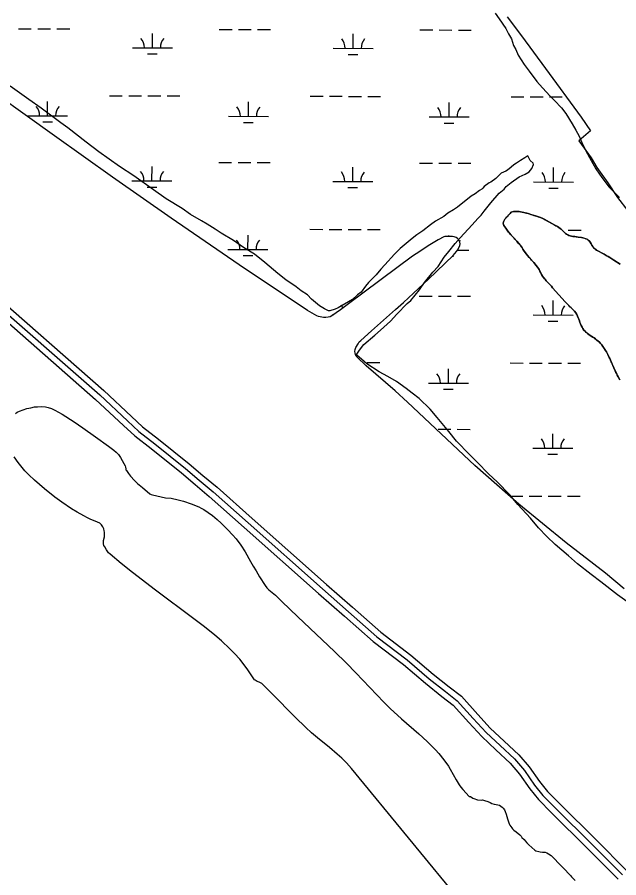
# Model space of a CAD drawing. Extents: x 3161665 to 3199565, y 885729 to 911164.
# Drawn here: x 3184512 to 3186016, y 892923 to 895075 of the extents above; entities that cross this region are included whole.
import ezdxf

# ---------------------------------------------------------------- set-up
doc = ezdxf.new("R2010")
doc.units = 0
for name, color, linetype in [('V-ROAD-CNTR', 7, 'Continuous'), ('V-SITE-VEGE', 7, 'Continuous'), ('V-TOPO-SHOR', 7, 'Continuous'), ('V-WETL-SWMP', 7, 'Continuous')]:
    doc.layers.add(name, color=color, linetype=linetype)

msp = doc.modelspace()

# ---------------------------------------------------------------- linework, layer by layer
at = {"layer": 'V-ROAD-CNTR'}
for points in [[(3184424, 894388.3), (3184718.6, 894130.3), (3184788.2, 894065.2), (3184816.1, 894039.2), (3184856.3, 894007.8), (3184932.9, 893946.8), (3184967.1, 893917.6), (3185002.4, 893888.2), (3185090.1, 893810.2), (3185275.7, 893645.5), (3185340.5, 893588.3), (3185411.7, 893525.3), (3185487.4, 893467.8), (3185542.5, 893421), (3185582.9, 893388.6), (3185612.7, 893365.8), (3185652.5, 893321.4), (3185684.4, 893286.8), (3185719.5, 893254), (3185755.9, 893220.6), (3185780.4, 893191.5), (3185805.8, 893154.6), (3185826.7, 893128.9), (3185859, 893096.5), (3185949.1, 893007.3), (3186025.6, 892930.6)], [(3184433.9, 894399.6), (3184728.6, 894141.4), (3184798.4, 894076.2), (3184825.9, 894050.6), (3184865.6, 894019.6), (3184942.5, 893958.4), (3184976.8, 893929.1), (3185012.2, 893899.6), (3185100, 893821.4), (3185285.6, 893656.7), (3185350.4, 893599.6), (3185421.2, 893536.9), (3185496.8, 893479.5), (3185552, 893432.6), (3185592.1, 893400.4), (3185622.9, 893376.9), (3185663.6, 893331.5), (3185695, 893297.3), (3185729.7, 893265.1), (3185766.8, 893231), (3185792.3, 893200.6), (3185817.8, 893163.6), (3185837.8, 893138.9), (3185869.6, 893107.1), (3185959.7, 893017.9), (3186035.9, 892941.4)], [(3184414.1, 894377), (3184708.5, 894119.1), (3184778, 894054.2), (3184806.4, 894027.8), (3184847, 893996.1), (3184923.4, 893935.2), (3184957.4, 893906.2), (3184992.6, 893876.8), (3185080.1, 893798.9), (3185265.7, 893634.3), (3185330.6, 893577.1), (3185402.2, 893513.7), (3185478, 893456.1), (3185532.9, 893409.4), (3185573.6, 893376.8), (3185602.4, 893354.8), (3185641.4, 893311.3), (3185673.7, 893276.2), (3185709.3, 893243), (3185745.1, 893210.2), (3185768.4, 893182.4), (3185793.8, 893145.6), (3185815.5, 893118.8), (3185848.4, 893085.9), (3185938.5, 892996.6), (3186015.2, 892919.7)]]:
    msp.add_lwpolyline(points, dxfattribs=at)
at = {"layer": 'V-SITE-VEGE'}
for points in [[(3185707.6, 895084.3), (3185717.6, 895070.2), (3185733.8, 895046), (3185740.8, 895033), (3185747.9, 895020.9), (3185752.9, 895003.7), (3185758.9, 894993.7), (3185765, 894979.6), (3185780.1, 894956.4), (3185792.2, 894939.3), (3185811.3, 894914.1), (3185825.4, 894898), (3185844.6, 894876.8), (3185855.7, 894866.7), (3185872.8, 894847.6), (3185883.9, 894833.5), (3185900, 894808.3), (3185909, 894792.2), (3185917.1, 894777.1), (3185924.2, 894761), (3185934.2, 894740.8), (3185947.3, 894716.7), (3185959.4, 894695.5), (3185968.5, 894682.4), (3185976.5, 894670.3), (3185991.7, 894650.2), (3186002.7, 894640.1), (3186017.9, 894624)], [(3185668.3, 894641.1), (3185657.2, 894633), (3185647.1, 894627), (3185612.9, 894599.8), (3185602.8, 894592.7), (3185588.7, 894584.7), (3185578.6, 894576.6), (3185558.5, 894564.5), (3185545.4, 894555.5), (3185526.3, 894540.3), (3185511.2, 894530.3), (3185500.1, 894521.2), (3185490, 894513.1), (3185469.9, 894496), (3185455.8, 894481.9), (3185431.6, 894455.7), (3185421.5, 894444.6), (3185409.4, 894430.5), (3185390.3, 894411.4), (3185383.2, 894402.3), (3185372.2, 894387.2), (3185363.1, 894380.2), (3185351, 894369.1), (3185314.7, 894347.9), (3185307.7, 894344.9), (3185293.6, 894340.9), (3185290.6, 894340.9), (3185280.5, 894345.9), (3185268.4, 894353), (3185248.3, 894370.1), (3185238.2, 894380.2), (3185222.1, 894390.2), (3185210, 894400.3), (3185183.8, 894418.4), (3185163.6, 894433.5), (3185131.4, 894461.7), (3185105.2, 894481.9), (3185078, 894499), (3185052.8, 894516.1), (3185022.6, 894534.3), (3185007.5, 894544.3), (3184987.3, 894557.4), (3184973.2, 894565.5), (3184946, 894581.6), (3184924.9, 894596.7), (3184884.6, 894620.9), (3184853.4, 894643), (3184804, 894678.3), (3184767.7, 894701.5), (3184716.3, 894737.7), (3184685.1, 894761.9), (3184638.8, 894798.2), (3184621.6, 894810.3), (3184572.3, 894847.5), (3184541.1, 894868.7), (3184494.7, 894901.9)], [(3186042.1, 893609.6), (3186012.9, 893630.7), (3185971.6, 893663), (3185947.4, 893681.1), (3185913.2, 893708.3), (3185891, 893728.4), (3185857.7, 893756.6), (3185836.6, 893776.8), (3185815.4, 893797.9), (3185795.3, 893822.1), (3185764.1, 893856.4), (3185743.9, 893880.5), (3185712.7, 893912.8), (3185691.5, 893931.9), (3185662.3, 893962.1), (3185643.2, 893981.3), (3185610.9, 894014.5), (3185591.8, 894038.7), (3185562.6, 894073.9), (3185544.4, 894095.1), (3185517.2, 894121.3), (3185500.1, 894134.4), (3185485, 894146.5), (3185460.8, 894163.6), (3185438.7, 894176.7), (3185417.5, 894187.8), (3185386.3, 894207.9), (3185373.2, 894220), (3185362.1, 894229.1), (3185361.1, 894232.1), (3185368.1, 894242.2), (3185379.2, 894256.3), (3185406.4, 894279.4), (3185420.5, 894292.5), (3185445.7, 894314.7), (3185461.8, 894331.8), (3185487, 894359), (3185496.1, 894366.1), (3185518.2, 894393.3), (3185530.3, 894411.4), (3185551.5, 894437.6), (3185564.6, 894451.7), (3185579.7, 894474.9), (3185591.8, 894489), (3185606.9, 894509.1), (3185620, 894523.2), (3185640.1, 894544.4), (3185650.2, 894555.5), (3185664.3, 894571.6), (3185672.3, 894579.6), (3185679.4, 894589.7), (3185689.5, 894601.8), (3185696.5, 894610.9), (3185717.7, 894635), (3185729.8, 894645.1), (3185734.8, 894651.2), (3185746.9, 894661.2), (3185767, 894675.3), (3185782.1, 894682.4), (3185792.2, 894688.4), (3185799.3, 894696.5), (3185803.3, 894706.6), (3185802.3, 894709.6), (3185795.2, 894716.6), (3185789.2, 894727.7), (3185781.1, 894722.7), (3185771, 894716.6), (3185761, 894709.6), (3185753.9, 894705.6), (3185746.9, 894699.5), (3185737.8, 894692.5), (3185733.8, 894689.4), (3185722.7, 894684.4), (3185708.6, 894671.3), (3185696.5, 894662.2), (3185692.5, 894660.2), (3185679.4, 894651.2), (3185676.4, 894647.1), (3185674.3, 894645.1), (3185668.3, 894641.1)], [(3186019.5, 894457.3), (3186003.9, 894467.1), (3185994.4, 894473.9), (3185990.1, 894476.5), (3185982.7, 894480.4), (3185979.5, 894482), (3185960.7, 894491.8), (3185955.6, 894496), (3185953.4, 894498.2), (3185951.2, 894501.1), (3185949, 894504.5), (3185947.5, 894507.8), (3185945.1, 894511.8), (3185943.1, 894514.4), (3185940.2, 894517.4), (3185937.1, 894519.4), (3185933.9, 894520.7), (3185926.6, 894523.2), (3185922.9, 894523.9), (3185914.5, 894525.1), (3185906.5, 894526.3), (3185901.9, 894526.7), (3185897.9, 894527.3), (3185894.6, 894528), (3185891.6, 894528.9), (3185888.7, 894530.2), (3185885.8, 894531.9), (3185883.4, 894533.9), (3185880.6, 894536.4), (3185876, 894541.2), (3185872.6, 894544.4), (3185870, 894546.7), (3185866.5, 894549.2), (3185862.9, 894551.5), (3185856.5, 894554.6), (3185829.4, 894569.9), (3185825.1, 894572.1), (3185818.4, 894574.7), (3185810.8, 894577.2), (3185796.3, 894581.5), (3185789.7, 894583.7), (3185778.6, 894586.5), (3185770.7, 894588.1), (3185767.7, 894588.5), (3185763.3, 894589), (3185753.5, 894588.6), (3185747.6, 894586.9), (3185744.8, 894584.2), (3185733.8, 894572), (3185731.5, 894569.3), (3185729.5, 894566.3), (3185727.9, 894562.9), (3185727.6, 894559.8), (3185727.8, 894556.6), (3185729.2, 894553.5), (3185733.8, 894547.5), (3185739.1, 894539.9), (3185742.9, 894534.6), (3185747.2, 894529.3)], [(3185747.2, 894529.3), (3185752.2, 894524.9), (3185754.4, 894522.6), (3185761.5, 894514.9), (3185770.3, 894503.7), (3185774.6, 894498), (3185776.6, 894494.8), (3185782.5, 894486.4), (3185788.5, 894478.5), (3185792.2, 894474.1), (3185798.5, 894466.8), (3185803.6, 894461.5), (3185812.9, 894449.7), (3185817.1, 894443.6), (3185823.4, 894431.7), (3185825.7, 894427.6), (3185827.9, 894424.2), (3185832.9, 894417.7), (3185835.1, 894415.6), (3185838.2, 894412.2), (3185844.7, 894405.9), (3185848, 894402.3), (3185850.7, 894398.4), (3185882, 894363.1), (3185891.1, 894354), (3185897.4, 894348.1), (3185901.5, 894344.1), (3185905.4, 894339.9), (3185908.7, 894335.4), (3185911.4, 894331.3), (3185913.5, 894327.3), (3185918.1, 894315.2), (3185919.4, 894311.5), (3185922.7, 894303.9), (3185924.7, 894299.6), (3185926.7, 894296), (3185929.4, 894292.4), (3185932, 894289.5), (3185938.1, 894284.1), (3185941.2, 894281.7), (3185945.1, 894278.9), (3185951.5, 894274.8), (3185954.6, 894272.7), (3185961.5, 894267.6), (3185964.7, 894265.1), (3185967.8, 894262.3), (3185970.5, 894259.3), (3185973.6, 894255.7), (3185976.9, 894251.4), (3185983.5, 894241.4), (3185985.5, 894237.9), (3185989, 894231.3), (3185992.3, 894224.3), (3185993.7, 894221), (3186000, 894207.6), (3186001.3, 894204.1), (3186004, 894197.8), (3186007.3, 894190.4), (3186011.2, 894183.1), (3186012.7, 894179.8), (3186015, 894175.6), (3186019.1, 894167.7)]]:
    msp.add_lwpolyline(points, dxfattribs=at)
at = {"layer": 'V-TOPO-SHOR'}
for points in [[(3185765.9, 894509.2), (3185763.4, 894512.4), (3185761.5, 894514.9), (3185759, 894517.6), (3185756.7, 894520.1), (3185754.4, 894522.6), (3185752.2, 894524.9), (3185747.2, 894529.3), (3185745.1, 894531.9), (3185742.9, 894534.6), (3185741, 894537.2), (3185739.1, 894539.9), (3185737.4, 894542.4), (3185735.6, 894545), (3185733.8, 894547.6), (3185731.3, 894550.7), (3185729.2, 894553.5), (3185727.8, 894556.6), (3185727.6, 894559.8), (3185727.9, 894562.9), (3185729.5, 894566.3), (3185731.5, 894569.3), (3185733.8, 894572), (3185736.7, 894575.2), (3185738.8, 894577.6), (3185741.8, 894580.8), (3185744.8, 894584.2), (3185747.6, 894586.9), (3185753.5, 894588.6), (3185756.9, 894588.7), (3185760.1, 894588.9), (3185763.3, 894589), (3185767.7, 894588.5), (3185770.7, 894588.1), (3185774.8, 894587.3), (3185778.6, 894586.5), (3185782.5, 894585.5), (3185785.8, 894584.7), (3185789.7, 894583.7), (3185792.6, 894582.8), (3185796.3, 894581.5), (3185800.2, 894580.3), (3185803.9, 894579.2), (3185810.8, 894577.2), (3185815.1, 894575.8), (3185818.4, 894574.7), (3185821.9, 894573.4), (3185825.1, 894572.1), (3185829.4, 894569.9), (3185832.7, 894568), (3185856.5, 894554.6), (3185859.4, 894553.2), (3185862.9, 894551.5), (3185866.5, 894549.2), (3185870, 894546.7), (3185872.6, 894544.4), (3185876, 894541.2), (3185878.2, 894539), (3185880.6, 894536.4), (3185883.4, 894533.9), (3185885.8, 894531.9), (3185888.7, 894530.2), (3185891.6, 894528.9), (3185894.6, 894528), (3185897.9, 894527.3), (3185901.9, 894526.7), (3185906.5, 894526.3), (3185910.2, 894525.7), (3185914.5, 894525.1), (3185919.4, 894524.4), (3185922.9, 894523.9), (3185926.6, 894523.2), (3185930.4, 894521.9), (3185933.9, 894520.7), (3185937.1, 894519.4), (3185940.2, 894517.4), (3185943.1, 894514.4), (3185945.1, 894511.8), (3185947.5, 894507.8), (3185949, 894504.5), (3185951.2, 894501.1), (3185953.4, 894498.2), (3185955.6, 894496), (3185958.2, 894493.8), (3185960.7, 894491.8), (3185979.5, 894482), (3185982.7, 894480.4), (3185986.5, 894478.3), (3185990.1, 894476.5), (3185994.4, 894473.9), (3185999.3, 894470.4), (3186003.9, 894467.1), (3186019.5, 894457.3)], [(3186019.1, 894167.7), (3186015, 894175.6), (3186012.7, 894179.8), (3186011.2, 894183.1), (3186009.2, 894186.8), (3186007.3, 894190.4), (3186004, 894197.8), (3186002.6, 894201.2), (3186001.3, 894204.1), (3186000, 894207.6), (3185998.6, 894210.5), (3185997.3, 894213.2), (3185995.5, 894217.2), (3185993.7, 894221), (3185992.3, 894224.3), (3185990.8, 894227.6), (3185989, 894231.3), (3185987.3, 894234.5), (3185985.5, 894237.9), (3185983.5, 894241.4), (3185980.9, 894245.2), (3185979.2, 894247.9), (3185976.9, 894251.4), (3185973.6, 894255.7), (3185970.5, 894259.3), (3185967.8, 894262.3), (3185964.7, 894265.1), (3185961.5, 894267.6), (3185957.9, 894270.3), (3185954.6, 894272.7), (3185951.5, 894274.8), (3185948.4, 894276.9), (3185945.1, 894278.9), (3185941.2, 894281.7), (3185938.1, 894284.1), (3185935.1, 894286.7), (3185932, 894289.5), (3185929.4, 894292.4), (3185926.7, 894296), (3185924.7, 894299.6), (3185922.7, 894303.9), (3185920.9, 894307.9), (3185919.3, 894311.5), (3185918.1, 894315.2), (3185916.4, 894319.5), (3185915.1, 894323.1), (3185913.5, 894327.3), (3185911.4, 894331.3), (3185908.7, 894335.4), (3185905.4, 894339.9), (3185901.5, 894344.1), (3185897.4, 894348.1), (3185894.4, 894350.9), (3185891.1, 894354), (3185888.3, 894356.8), (3185885.5, 894359.7), (3185882, 894363.1), (3185850.7, 894398.4), (3185848, 894402.3), (3185844.7, 894405.9), (3185841.8, 894408.8), (3185838.2, 894412.2), (3185835.1, 894415.6), (3185832.9, 894417.7), (3185830.7, 894420.5), (3185827.9, 894424.2), (3185825.7, 894427.6), (3185823.4, 894431.7), (3185821.2, 894435.8), (3185819.1, 894439.8), (3185817.1, 894443.6), (3185815.4, 894446.1), (3185812.9, 894449.7), (3185809.4, 894454.2), (3185806.1, 894458.3), (3185803.6, 894461.5), (3185801.3, 894464), (3185798.5, 894466.8), (3185796.2, 894469.5), (3185792.2, 894474.1), (3185788.5, 894478.5), (3185785.4, 894482.5), (3185782.5, 894486.4), (3185780, 894489.9), (3185776.6, 894494.8), (3185774.6, 894498), (3185772.4, 894500.9), (3185770.3, 894503.7), (3185768.4, 894506), (3185765.9, 894509.2)], [(3184507.8, 894084.2), (3184512.6, 894087.1), (3184517.8, 894089.5), (3184527, 894093.1), (3184536.5, 894096.1), (3184546.2, 894098.4), (3184555.9, 894100.2), (3184562.7, 894100.9), (3184573, 894101.2), (3184583.3, 894100.3), (3184589.4, 894099.2), (3184598.3, 894096.6), (3184606.8, 894092.6), (3184624.5, 894082.1), (3184654.5, 894063.1), (3184676.3, 894048.4), (3184708.5, 894025.6), (3184740.5, 894002.1), (3184753.8, 893992.5), (3184760.1, 893987.2), (3184765.8, 893981.2), (3184770.9, 893973.5), (3184778.9, 893959.2), (3184782.3, 893952.9), (3184783.2, 893950.1), (3184783.8, 893945.6), (3184784.3, 893943.4)], [(3185633.3, 892850.2), (3185348.2, 893196.5), (3185335.5, 893210.8), (3185323.6, 893222.6), (3185312.7, 893232.4), (3185293, 893248.9), (3185262.9, 893273.2), (3185248.1, 893285.7), (3185233.8, 893298.6), (3185207.4, 893324.5), (3185149, 893384.2), (3185129.2, 893403.8), (3185123.6, 893408.6), (3185117.5, 893412.7), (3185112.3, 893414.2), (3185107.6, 893416.9), (3185105.5, 893418.5), (3185103.8, 893420.5), (3185089.1, 893443), (3185082.3, 893452.5), (3185068.6, 893469.5), (3185055.9, 893483.6), (3185044.2, 893495.6), (3185022.8, 893515.6), (3185006.1, 893530), (3184980.4, 893550.8), (3184954.3, 893570.9), (3184857.7, 893642.6), (3184800.6, 893686.6), (3184772.4, 893709), (3184744.5, 893732.1), (3184740.5, 893736), (3184735.5, 893742.7), (3184731.1, 893750.2), (3184729.1, 893754.1), (3184728.1, 893758.2), (3184728.1, 893762.1), (3184728.5, 893766.1), (3184730.3, 893776), (3184730.7, 893781.6), (3184730.6, 893787.2), (3184730.1, 893790.7), (3184728.6, 893795.8), (3184726.2, 893800.7), (3184723, 893805.8), (3184721, 893807.9), (3184718.6, 893809.5), (3184707.6, 893814.4), (3184696.7, 893819), (3184687.8, 893823.2), (3184679.1, 893827.7), (3184662.5, 893837.1), (3184648.3, 893845.8), (3184624.2, 893862.1), (3184606.6, 893875), (3184580.9, 893895.4), (3184555.6, 893916.9), (3184541.4, 893930.3), (3184531.5, 893940.8), (3184524.4, 893949), (3184514.4, 893961.8), (3184505, 893975.3)], [(3184784.3, 893943.4), (3184785.3, 893941.3), (3184790.6, 893933.5), (3184795.7, 893927), (3184805.4, 893916.5), (3184813.2, 893909.1), (3184825.5, 893898.6), (3184844.2, 893883.5), (3184847.3, 893881.5), (3184850.8, 893880.2), (3184883.1, 893873), (3184897, 893872.1), (3184914.8, 893868.3), (3184928, 893864.7), (3184947.4, 893858.2), (3184966.5, 893850.2), (3184972.6, 893847.2), (3184978.6, 893843.8), (3184989.7, 893836.8), (3185000.3, 893828.9), (3185012.1, 893818.9), (3185022.2, 893809.9), (3185039, 893793.5), (3185050.9, 893780.5), (3185059.4, 893770.5), (3185071.3, 893754.8), (3185082.3, 893738.3), (3185095.9, 893714.2), (3185102.6, 893702.1), (3185109.6, 893690.2), (3185118.5, 893676), (3185132.1, 893653.6), (3185136.1, 893648.3), (3185141.7, 893642.9), (3185158, 893630.1), (3185173.6, 893614.3), (3185214, 893575.7), (3185275, 893518.1), (3185305.4, 893489.2), (3185335.6, 893460), (3185359.2, 893435.9), (3185393.9, 893398.9), (3185428.8, 893362.2), (3185444.5, 893346.8), (3185472.8, 893321), (3185516.2, 893283.1), (3185537.5, 893263.6), (3185558, 893243.3), (3185566.8, 893233.6), (3185578.9, 893218.1), (3185590.4, 893202.1), (3185595.1, 893194.9), (3185609.5, 893168.5), (3185617.1, 893155.7), (3185621.4, 893149.6), (3185626.2, 893143.9), (3185642.2, 893126.6)], [(3185642.2, 893126.6), (3185645.7, 893126.1), (3185651.7, 893122.4), (3185656.2, 893120.5), (3185660.3, 893119.4), (3185663.3, 893118.3), (3185672.3, 893117.6), (3185676, 893118), (3185680.8, 893116.9), (3185689.1, 893114), (3185694.7, 893111.8), (3185699.2, 893109.2), (3185704.4, 893107.3), (3185709.7, 893106.6), (3185717.9, 893104.8), (3185725, 893099.6), (3185727.3, 893097.4), (3185730.6, 893092.9), (3185732.5, 893088.8), (3185734.8, 893082.1), (3185738.2, 893070.5), (3185742.4, 893058.2), (3185743.9, 893054.5), (3185748.8, 893048.5), (3185750.7, 893045.6), (3185754.1, 893042.6), (3185760.1, 893038.5), (3185768.7, 893030.3), (3185772.4, 893027), (3185774.3, 893024.4), (3185780, 893018.8), (3185782.6, 893015.8), (3185786.3, 893011), (3185791.2, 893005.8), (3185799.1, 892999.1), (3185806.6, 892992.4), (3185809.2, 892990.9), (3185816.3, 892988.7), (3185820.1, 892988), (3185825.3, 892987.7), (3185828.7, 892987.7), (3185832.4, 892987), (3185836.9, 892985.5), (3185840.6, 892983.3), (3185847, 892978.8), (3185855.3, 892970.6), (3185865.4, 892959.9), (3185868, 892957.6), (3185872.9, 892952.1), (3185877.1, 892948), (3185882.7, 892942.8), (3185890.9, 892933.8), (3185895.5, 892928.6), (3185898.1, 892926), (3185907.1, 892916.4)]]:
    msp.add_lwpolyline(points, dxfattribs=at)
at = {"layer": 'V-WETL-SWMP'}
for p, q in [((3184515.5, 895045.5), (3184547.5, 895045.4)), ((3184563.5, 895045.4), (3184595.5, 895045.3)), ((3184611.5, 895045.2), (3184643.5, 895045.1)), ((3184850.2, 894998.1), (3184850.3, 895034.1)), ((3185017.4, 895044.1), (3185049.4, 895044)), ((3185065.4, 895044), (3185097.4, 895043.9)), ((3185113.4, 895043.8), (3185145.4, 895043.7)), ((3185352.1, 894996.7), (3185352.2, 895032.7)), ((3185519.3, 895042.7), (3185551.3, 895042.6)), ((3185567.3, 895042.6), (3185599.3, 895042.5)), ((3185615.3, 895042.4), (3185647.3, 895042.4)), ((3184800.2, 894998.3), (3184900.2, 894998)), ((3185302.1, 894996.9), (3185402.1, 894996.6)), ((3184838.2, 894982.7), (3184862.2, 894982.7)), ((3185340.1, 894981.3), (3185364.1, 894981.3)), ((3184588.3, 894828), (3184588.4, 894864)), ((3184743.1, 894878.4), (3184775.1, 894878.3)), ((3184791.1, 894878.2), (3184823.1, 894878.1)), ((3184839.1, 894878.1), (3184871.1, 894878)), ((3184887.1, 894878), (3184919.1, 894877.9)), ((3185090.2, 894826.7), (3185090.3, 894862.7)), ((3185245, 894877), (3185277, 894876.9)), ((3185293, 894876.8), (3185325, 894876.8)), ((3185341, 894876.7), (3185373, 894876.6)), ((3185389, 894876.6), (3185421, 894876.5)), ((3185592.1, 894825.3), (3185592.2, 894861.3)), ((3185746.9, 894875.6), (3185778.9, 894875.5)), ((3185794.9, 894875.5), (3185826.9, 894875.4)), ((3185842.9, 894875.3), (3185874.9, 894875.2)), ((3184538.3, 894828.2), (3184638.3, 894827.9)), ((3185040.2, 894826.8), (3185140.2, 894826.5)), ((3185542.1, 894825.4), (3185642.1, 894825.1)), ((3184576.3, 894812.6), (3184600.3, 894812.6)), ((3185078.2, 894811.3), (3185102.2, 894811.2)), ((3185580.1, 894809.9), (3185604.1, 894809.8)), ((3185016.5, 894711.4), (3185048.5, 894711.3)), ((3185064.5, 894711.3), (3185096.5, 894711.2)), ((3185112.5, 894711.2), (3185144.5, 894711.1)), ((3185518.4, 894710), (3185550.4, 894710)), ((3185566.4, 894709.9), (3185598.4, 894709.8)), ((3185614.4, 894709.8), (3185646.4, 894709.7)), ((3184849.3, 894665.5), (3184849.4, 894701.5)), ((3185351.2, 894664.1), (3185351.3, 894700.1)), ((3185853.1, 894662.7), (3185853.2, 894698.7)), ((3184799.3, 894665.6), (3184899.3, 894665.3)), ((3184837.3, 894650.1), (3184861.3, 894650)), ((3185301.2, 894664.2), (3185401.2, 894663.9)), ((3185339.2, 894648.7), (3185363.2, 894648.6)), ((3185803.1, 894662.8), (3185903.1, 894662.5)), ((3185841.1, 894647.3), (3185865.1, 894647.2)), ((3185244.1, 894544.3), (3185276.1, 894544.2)), ((3185292.1, 894544.2), (3185324.1, 894544.1)), ((3185340.1, 894544), (3185372, 894543.9)), ((3185388, 894543.9), (3185420, 894543.8)), ((3185890, 894542.5), (3185922, 894542.4)), ((3185089.3, 894494), (3185089.4, 894530)), ((3185591.3, 894526.6), (3185591.3, 894528.6)), ((3185039.3, 894494.1), (3185139.3, 894493.8)), ((3185077.3, 894478.6), (3185101.3, 894478.5)), ((3185600.2, 894477.1), (3185603.2, 894477.1)), ((3185613.5, 894492.5), (3185641.2, 894492.5)), ((3185350.4, 894364.8), (3185350.4, 894367.4)), ((3185517.5, 894377.4), (3185549.5, 894377.3)), ((3185565.5, 894377.2), (3185597.5, 894377.1)), ((3185613.5, 894377.1), (3185645.5, 894377)), ((3185852.2, 894330), (3185852.3, 894366)), ((3185300.3, 894331.5), (3185304.2, 894331.5)), ((3185802.2, 894330.2), (3185902.2, 894329.9)), ((3185840.2, 894314.6), (3185864.2, 894314.5)), ((3185387.1, 894211.2), (3185419.1, 894211.1)), ((3185590.3, 894159.9), (3185590.4, 894195.9)), ((3185745, 894210.2), (3185777, 894210.1)), ((3185793, 894210.1), (3185825, 894210)), ((3185841, 894210), (3185873, 894209.9)), ((3185889, 894209.8), (3185921, 894209.8)), ((3185540.3, 894160.1), (3185640.3, 894159.8)), ((3185578.3, 894144.5), (3185602.3, 894144.5)), ((3185564.6, 894044.6), (3185596.6, 894044.5)), ((3185612.6, 894044.4), (3185644.6, 894044.3)), ((3185851.3, 893997.3), (3185851.4, 894033.3)), ((3185801.3, 893997.5), (3185901.3, 893997.2)), ((3185839.3, 893981.9), (3185863.3, 893981.9)), ((3185744.1, 893877.6), (3185776.1, 893877.5)), ((3185792.1, 893877.4), (3185824.1, 893877.3)), ((3185840.1, 893877.3), (3185872.1, 893877.2)), ((3185888.1, 893877.2), (3185920.1, 893877.1))]:
    msp.add_line(p, q, dxfattribs=at)
for points in [[(3185737.7, 895075.7), (3185772.9, 895027.6), (3185833.3, 894946), (3185922.7, 894824.4), (3185945.3, 894790.2), (3185916.9, 894765.8), (3185947.7, 894722.6), (3185961.6, 894699.2), (3185989.2, 894660.3), (3186013.1, 894623.8), (3186064.5, 894557.6)], [(3185564.9, 894517.8), (3185539.6, 894502.8), (3185518.6, 894489.2), (3185500.8, 894476.9), (3185340.9, 894357.8), (3185320.4, 894342.7), (3185298.7, 894327.7), (3185295.1, 894325.9), (3185289.5, 894324.3), (3185283.7, 894323.8), (3185278.1, 894323.9), (3185269.6, 894325.2), (3185265.4, 894326.4), (3185261.3, 894328.1), (3185249.5, 894334.3), (3185238.5, 894341.2), (3185067.3, 894455.9), (3184982, 894513.7), (3184897.3, 894572.4), (3184751, 894674.9), (3184605.2, 894778), (3184390.7, 894931.6)], [(3186030.1, 893645.7), (3185982.9, 893685), (3185884.7, 893761), (3185766.3, 893856.9), (3185656.1, 893953.7), (3185488.3, 894112), (3185456.9, 894140.4), (3185408.9, 894181.9), (3185385, 894203.2), (3185361.3, 894225.5), (3185359.6, 894227.6), (3185357.9, 894231.3), (3185357, 894235.2), (3185356.6, 894238.5), (3185357.1, 894243.6), (3185358.8, 894248.5), (3185364.4, 894258.3), (3185367.7, 894262.8), (3185371.5, 894266.8), (3185398, 894290.7), (3185458.2, 894343.5), (3185477.9, 894361.5), (3185540.3, 894420), (3185602.2, 894479), (3185606.6, 894483.7), (3185610.7, 894488.6), (3185613.3, 894492.2), (3185616.4, 894498), (3185618.8, 894504.2), (3185619.4, 894508.2), (3185619, 894512.3), (3185617.7, 894515.8), (3185615.6, 894519), (3185613, 894521.6), (3185610, 894523.6), (3185605.2, 894525.5), (3185600.3, 894526.4), (3185584.6, 894526.7), (3185581.7, 894526.4), (3185578.9, 894525.5), (3185564.9, 894517.8)]]:
    msp.add_lwpolyline(points, dxfattribs=at)
for centre, start, end in [((3184795, 894998.8), 359.0698, 40.6135), ((3184905.5, 894998.5), 139.0698, 180.6135), ((3185296.9, 894997.4), 359.0698, 40.6135), ((3185407.4, 894997.1), 139.0698, 180.6135), ((3184533.1, 894828.7), 359.0698, 40.6135), ((3184643.6, 894828.4), 139.0698, 180.6135), ((3185035, 894827.3), 359.0698, 40.6135), ((3185145.5, 894827), 139.0698, 180.6135), ((3185536.9, 894825.9), 359.0698, 40.6135), ((3185647.4, 894825.6), 139.0698, 180.6135), ((3184794.1, 894666.1), 359.0698, 40.6135), ((3184904.6, 894665.8), 139.0698, 180.6135), ((3185296, 894664.7), 359.0698, 40.6135), ((3185406.5, 894664.4), 139.0698, 180.6135), ((3185797.9, 894663.3), 359.0698, 40.6135), ((3185908.4, 894663), 139.0698, 180.6135), ((3185034.1, 894494.6), 359.0698, 40.6135), ((3185144.6, 894494.3), 139.0698, 180.6135), ((3185646.5, 894492.9), 139.0698, 143.0593), ((3185295.1, 894332), 25.8275, 40.6135), ((3185797, 894330.6), 359.0698, 40.6135), ((3185907.5, 894330.3), 139.0698, 180.6135), ((3185535.1, 894160.5), 359.0698, 40.6135), ((3185645.5, 894160.2), 139.0698, 180.6135), ((3185796.1, 893998), 359.0698, 40.6135), ((3185906.5, 893997.7), 139.0698, 180.6135)]:
    msp.add_arc(centre, 35.2, start, end, dxfattribs=at)

doc.saveas('drawing.dxf')
